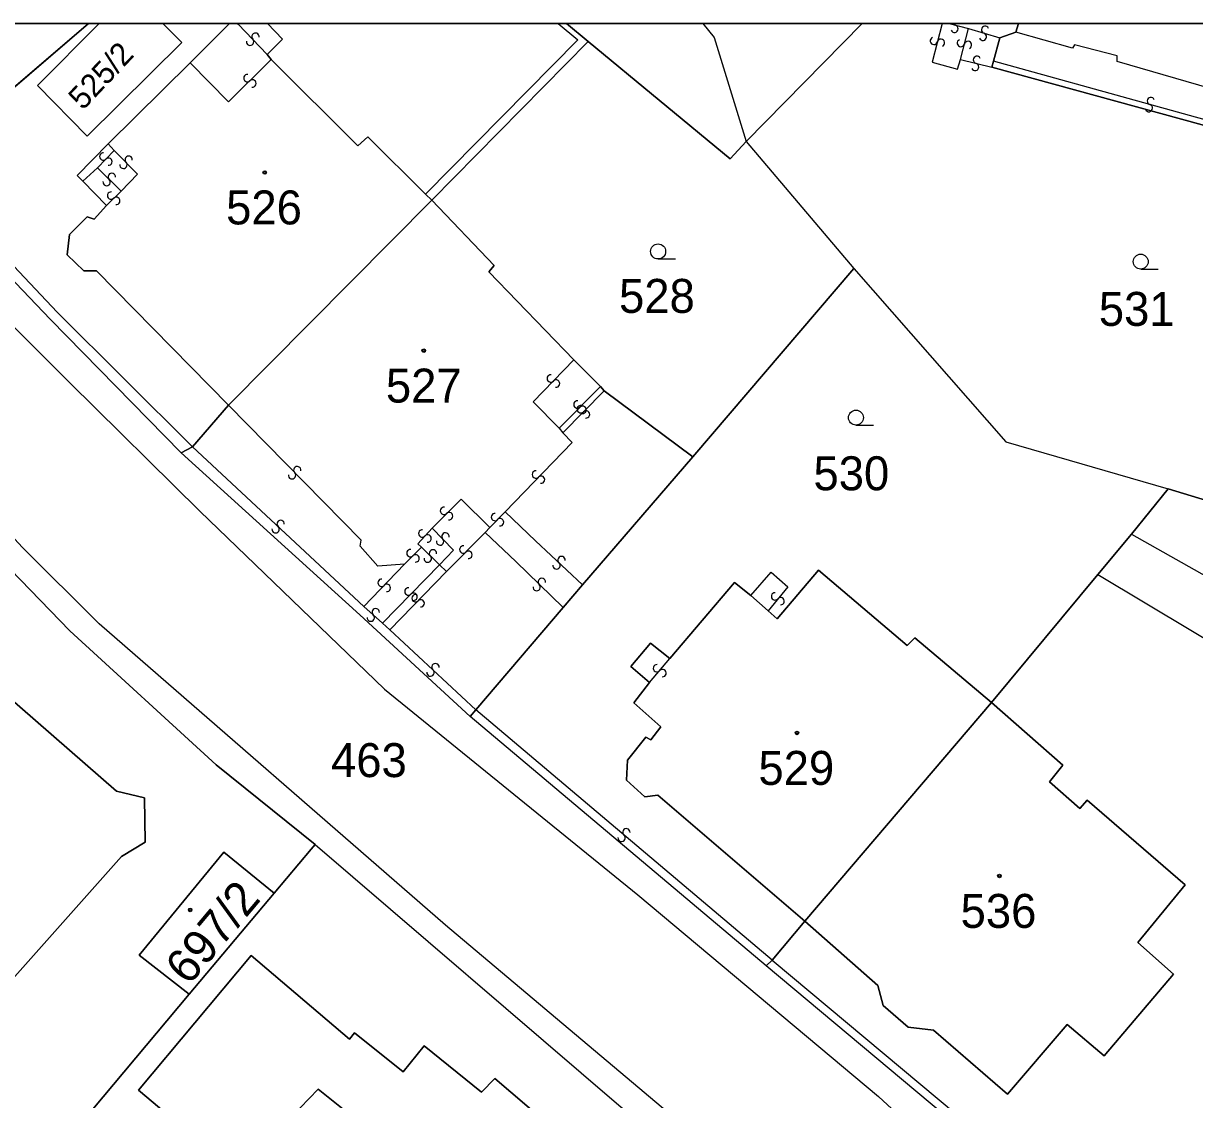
# Model space of a CAD drawing. Extents: x -600309 to -598967, y -1161267 to -1160292.
# Drawn here: x -599636.5 to -599577.8, y -1160346.2 to -1160292.3 of the extents above; entities that cross this region are included whole.
import ezdxf

# ---------------------------------------------------------------- set-up
doc = ezdxf.new("R2010")
doc.units = 0
for name, color, linetype in [('Level 1', 7, 'Continuous'), ('Level 13', 7, 'Continuous'), ('Level 3', 7, 'Continuous'), ('Level 4', 7, 'Continuous'), ('Level 5', 7, 'Continuous'), ('Level 60', 7, 'Continuous'), ('Vrstva 60', 7, 'Continuous'), ('Vrstva 63', 7, 'Continuous')]:
    doc.layers.add(name, color=color, linetype=linetype)

msp = doc.modelspace()

# ---------------------------------------------------------------- linework, layer by layer
at = {"layer": 'Level 1'}
for p, q in [((-599633.199, -1160292.347), (-599638.21, -1160296.64)), ((-599635.75, -1160295.46), (-599632.657, -1160292.347)), ((-599626.137, -1160292.347), (-599628.11, -1160294.32)), ((-599625.71, -1160292.38), (-599625.752, -1160292.347)), ((-599625.675, -1160292.347), (-599625.71, -1160292.38)), ((-599608.19, -1160293.25), (-599609.268, -1160292.347)), ((-599594.478, -1160292.347), (-599600.28, -1160298.26)), ((-599586.79, -1160292.78), (-599586.66, -1160292.347))]:
    msp.add_line(p, q, dxfattribs=at)
for points in [[(-599629.471, -1160292.347), (-599628.52, -1160293.31), (-599633.27, -1160297.99), (-599635.75, -1160295.46)], [(-599624.26, -1160293.91), (-599623.49, -1160293.13), (-599624.246, -1160292.347)], [(-599587.59, -1160293.07), (-599586.79, -1160292.78)], [(-599608.19, -1160293.25), (-599616.02, -1160301.19)], [(-599600.28, -1160298.26), (-599601.08, -1160299.13), (-599608.19, -1160293.25)], [(-599587.91, -1160294.24), (-599587.59, -1160293.07)], [(-599624.05, -1160294.16), (-599624.26, -1160293.91)], [(-599616.33, -1160300.9), (-599619.22, -1160298.02), (-599619.72, -1160298.47), (-599624.05, -1160294.16)], [(-599628.11, -1160294.32), (-599632.22, -1160298.38)], [(-599587.99, -1160294.54), (-599587.91, -1160294.24)], [(-599572.29, -1160298.85), (-599587.99, -1160294.54)], [(-599600.28, -1160298.26), (-599594.89, -1160304.62)], [(-599632.22, -1160298.38), (-599633.76, -1160299.96), (-599633.48, -1160300.25)], [(-599628.56, -1160313.84), (-599635.12, -1160307.15), (-599642.02, -1160299.92)], [(-599633.48, -1160300.25), (-599632.3, -1160301.47)], [(-599616.02, -1160301.19), (-599626.2, -1160311.46)], [(-599616.02, -1160301.19), (-599616.33, -1160300.9)], [(-599616.02, -1160301.19), (-599612.9, -1160304.46), (-599613.16, -1160304.79), (-599608.91, -1160309.19)], [(-599632.3, -1160301.47), (-599632.92, -1160302.14), (-599633.27, -1160302.03), (-599634.15, -1160302.92), (-599634.26, -1160303.93), (-599633.43, -1160304.73), (-599632.8, -1160304.74), (-599626.2, -1160311.46)], [(-599594.89, -1160304.62), (-599602.96, -1160314.04)], [(-599594.89, -1160304.62), (-599587.29, -1160313.29), (-599579.16, -1160315.65)], [(-599608.91, -1160309.19), (-599607.57, -1160310.52)], [(-599607.57, -1160310.52), (-599607.39, -1160310.74)], [(-599607.39, -1160310.74), (-599602.96, -1160314.04)], [(-599626.2, -1160311.46), (-599628, -1160313.54)], [(-599628, -1160313.54), (-599628.56, -1160313.84)], [(-599628.56, -1160313.84), (-599619.62, -1160321.95), (-599614.1, -1160327.04)], [(-599602.96, -1160314.04), (-599608.47, -1160320.45)], [(-599579.16, -1160315.65), (-599581, -1160317.92)], [(-599572.64, -1160317.63), (-599579.16, -1160315.65)], [(-599621.86, -1160333.45), (-599626.81, -1160329.46), (-599634.14, -1160322.75), (-599640.07, -1160316.64)], [(-599581, -1160317.92), (-599582.68, -1160319.93)], [(-599599.19, -1160321.75), (-599598.73, -1160322.16), (-599596.67, -1160319.72), (-599592.22, -1160323.49), (-599591.84, -1160323.1), (-599588, -1160326.34)], [(-599582.68, -1160319.93), (-599588, -1160326.34)], [(-599608.47, -1160320.45), (-599609.45, -1160321.59)], [(-599604.1, -1160324.15), (-599600.87, -1160320.34), (-599600.05, -1160320.99)], [(-599600.05, -1160320.99), (-599599.19, -1160321.75)], [(-599609.45, -1160321.59), (-599613.81, -1160326.72)], [(-599605.12, -1160325.35), (-599606.06, -1160324.54), (-599605.07, -1160323.37), (-599604.1, -1160324.15)], [(-599647.86, -1160332.77), (-599642.68, -1160326.88), (-599640.97, -1160328.28), (-599638.22, -1160325.19), (-599631.8, -1160330.78), (-599630.39, -1160331.12), (-599630.37, -1160333.34), (-599631.55, -1160334.05), (-599637.42, -1160340.67), (-599641.23, -1160337.45), (-599642.86, -1160339.21), (-599648.29, -1160334.51), (-599647.29, -1160333.33), (-599647.86, -1160332.77)], [(-599597.35, -1160337.3), (-599604.7, -1160330.98), (-599605.35, -1160331.06), (-599606.27, -1160330.24), (-599606.23, -1160329.24), (-599605.3, -1160328.08), (-599605.06, -1160328.21), (-599604.55, -1160327.56), (-599605.9, -1160326.36), (-599605.12, -1160325.35)], [(-599588, -1160326.34), (-599597.35, -1160337.3)], [(-599597.35, -1160337.3), (-599593.69, -1160340.51), (-599593.43, -1160341.52), (-599592.18, -1160342.6), (-599590.91, -1160342.75), (-599587.21, -1160345.95), (-599584.22, -1160342.46), (-599582.36, -1160344.04), (-599578.9, -1160339.94), (-599580.69, -1160338.36), (-599578.32, -1160335.47), (-599583.22, -1160331.24), (-599583.59, -1160331.66), (-599585.1, -1160330.32), (-599584.43, -1160329.48), (-599588, -1160326.34)], [(-599613.81, -1160326.72), (-599614.1, -1160327.04)], [(-599599.29, -1160339.53), (-599614.1, -1160327.04)], [(-599623.91, -1160335.89), (-599626.42, -1160333.83), (-599630.67, -1160338.99), (-599628.16, -1160340.95)], [(-599621.86, -1160333.45), (-599622.05, -1160333.68), (-599623.91, -1160335.89)], [(-599621.86, -1160333.45), (-599606.66, -1160346.5)], [(-599623.91, -1160335.89), (-599628.16, -1160340.95)], [(-599597.35, -1160337.3), (-599598.99, -1160339.24)], [(-599608.62, -1160348.79), (-599612.86, -1160345.17), (-599613.53, -1160345.86), (-599616.4, -1160343.53), (-599617.45, -1160344.84), (-599619.88, -1160342.89), (-599620.13, -1160343.2), (-599625.05, -1160339.01), (-599630.7, -1160345.76), (-599625.75, -1160349.91), (-599621.7, -1160345.71), (-599619.54, -1160347.44), (-599622.64, -1160351.29), (-599618.74, -1160354.53), (-599618.38, -1160354.25), (-599615.23, -1160356.89)], [(-599598.99, -1160339.24), (-599599.29, -1160339.53)], [(-599580.82, -1160355), (-599599.29, -1160339.53)], [(-599628.16, -1160340.95), (-599641.18, -1160356.47)]]:
    msp.add_lwpolyline(points, dxfattribs=at)
at = {"layer": 'Level 13'}
for centre, start, end in [((-599589.76, -1160292.262), 207.42059, 254.2908), ((-599624.845, -1160293.014), 350.83496, 222.93296), ((-599589.859, -1160292.617), 201.97835, 74.56835), ((-599588.433, -1160293.016), 200.82803, 73.41803), ((-599588.327, -1160292.663), 21.04248, 253.14048), ((-599625.114, -1160293.266), 170.62051, 43.21051), ((-599590.888, -1160293.223), 112.7223, 345.3123), ((-599590.532, -1160293.318), 292.93676, 165.03476), ((-599589.538, -1160293.332), 112.90244, 345.00044), ((-599589.182, -1160293.427), 292.68798, 165.27798), ((-599588.735, -1160294.171), 23.76663, 255.86463), ((-599588.824, -1160294.529), 203.55218, 76.14218), ((-599625.248, -1160295.087), 81.97019, 314.06819), ((-599624.991, -1160295.352), 261.75574, 134.34574), ((-599580.131, -1160296.587), 201.88259, 73.98059), ((-599580.03, -1160296.233), 21.66814, 254.25814), ((-599632.462, -1160299.011), 83.37782, 315.47582), ((-599632.198, -1160299.268), 263.16336, 135.75336), ((-599631.451, -1160299.429), 171.91447, 44.50447), ((-599631.188, -1160299.171), 352.12892, 224.22692), ((-599632.03, -1160300.029), 352.64797, 225.23797), ((-599632.291, -1160300.29), 172.86243, 44.96043), ((-599632.07, -1160300.969), 82.15828, 314.74828), ((-599631.811, -1160301.232), 262.37273, 134.47073), ((-599610.062, -1160310.122), 83.26531, 315.85531), ((-599609.798, -1160310.379), 263.47976, 135.57776), ((-599608.73, -1160311.429), 82.64819, 314.74619), ((-599608.561, -1160311.66), 82.57047, 315.16047), ((-599608.47, -1160311.69), 262.43374, 135.02374), ((-599608.3, -1160311.921), 262.78493, 134.88292), ((-599622.748, -1160314.712), 351.64519, 224.23519), ((-599623.013, -1160314.968), 171.85965, 43.95765), ((-599610.812, -1160314.932), 83.16631, 315.75631), ((-599610.548, -1160315.189), 263.38077, 135.47876), ((-599615.41, -1160316.749), 82.15828, 314.74828), ((-599615.151, -1160317.012), 262.37273, 134.47073), ((-599612.861, -1160317.061), 82.90234, 315.49234), ((-599623.836, -1160317.674), 174.16178, 46.75178), ((-599623.583, -1160317.406), 354.37623, 226.47423), ((-599612.599, -1160317.32), 263.11679, 135.21479), ((-599616.495, -1160317.885), 84.81247, 317.40247), ((-599616.225, -1160318.135), 265.02693, 137.12493), ((-599615.604, -1160318.287), 171.32155, 43.41955), ((-599615.337, -1160318.033), 351.1071, 223.6971), ((-599617.09, -1160318.87), 82.4973, 315.0873), ((-599615.96, -1160318.879), 353.01648, 225.11448), ((-599614.44, -1160318.69), 82.45361, 315.04361), ((-599614.18, -1160318.951), 262.66807, 134.76607), ((-599616.83, -1160319.131), 262.71176, 134.80976), ((-599616.219, -1160319.141), 172.80203, 45.39203), ((-599609.776, -1160319.484), 174.16783, 46.75783), ((-599609.523, -1160319.216), 354.38229, 226.48028), ((-599618.532, -1160320.351), 83.47444, 315.57244), ((-599618.268, -1160320.608), 263.25998, 135.84998), ((-599610.769, -1160320.571), 172.8928, 45.4828), ((-599610.51, -1160320.309), 353.10725, 225.20525), ((-599617.191, -1160320.79), 83.26636, 315.36435), ((-599616.928, -1160321.049), 263.0519, 135.6419), ((-599616.832, -1160321.121), 83.05501, 315.64501), ((-599598.841, -1160321.032), 87.63565, 320.22565), ((-599598.559, -1160321.269), 267.8501, 139.9481), ((-599618.826, -1160321.824), 355.58822, 227.68621), ((-599616.569, -1160321.38), 263.26946, 135.36746), ((-599619.073, -1160322.097), 175.37376, 47.96376), ((-599615.833, -1160324.576), 354.37141, 226.46941), ((-599604.749, -1160324.629), 87.0082, 319.10619), ((-599616.086, -1160324.844), 174.15696, 46.74696), ((-599604.47, -1160324.87), 266.79374, 139.38374), ((-599606.281, -1160332.84), 356.96701, 229.55701), ((-599606.52, -1160333.12), 177.18146, 49.27946)]:
    msp.add_arc(centre, 0.184, start, end, dxfattribs=at)
at = {"layer": 'Level 3'}
msp.add_line((-599590.128, -1160292.347), (-599589.16, -1160292.61), dxfattribs=at)
for points in [[(-599524.82, -1160413.53), (-599530.1, -1160409.12), (-599549.58, -1160392.72), (-599590.8, -1160358.17), (-599615.33, -1160337.5), (-599632.67, -1160322.41), (-599636.51, -1160318.59), (-599655.89, -1160297.57), (-599660.657, -1160292.347)], [(-599651.497, -1160292.347), (-599644.77, -1160299.72), (-599634.15, -1160310.33), (-599627.62, -1160316.76), (-599618.38, -1160325.68), (-599605.71, -1160335.98), (-599593.66, -1160346.07), (-599586.85, -1160352.37), (-599554.88, -1160379.39), (-599522.21, -1160406.42)], [(-599625.71, -1160292.38), (-599624.26, -1160293.91)], [(-599609.697, -1160292.347), (-599608.71, -1160293.17), (-599616.33, -1160300.9)], [(-599602.447, -1160292.347), (-599601.88, -1160293.05), (-599600.28, -1160298.26)], [(-599590.472, -1160292.347), (-599590.97, -1160294.28), (-599589.7, -1160294.63), (-599589.56, -1160294.16)], [(-599589.56, -1160294.16), (-599589.16, -1160292.61)], [(-599589.16, -1160292.61), (-599587.59, -1160293.07)], [(-599571.87, -1160297.11), (-599581.72, -1160294.26), (-599581.72, -1160293.97), (-599583.86, -1160293.42), (-599583.96, -1160293.59), (-599586.79, -1160292.78)], [(-599628.11, -1160294.32), (-599626.2, -1160296.28), (-599624.05, -1160294.16)], [(-599589.56, -1160294.16), (-599587.99, -1160294.54)], [(-599572.25, -1160298.58), (-599587.91, -1160294.24)], [(-599632.75, -1160299.58), (-599631.91, -1160298.71)], [(-599632.22, -1160298.38), (-599631.91, -1160298.71)], [(-599631.91, -1160298.71), (-599630.74, -1160299.89), (-599631.57, -1160300.74)], [(-599641.59, -1160299.58), (-599634.76, -1160306.8), (-599628, -1160313.54)], [(-599633.48, -1160300.25), (-599632.75, -1160299.58)], [(-599631.57, -1160300.74), (-599632.75, -1160299.58)], [(-599631.57, -1160300.74), (-599632.3, -1160301.47)], [(-599608.91, -1160309.19), (-599610.94, -1160311.3), (-599609.64, -1160312.61)], [(-599609.64, -1160312.61), (-599607.57, -1160310.52)], [(-599607.39, -1160310.74), (-599609.46, -1160312.84)], [(-599617.38, -1160319.42), (-599618.72, -1160319.52), (-599619.6, -1160318.52), (-599619.56, -1160318.22), (-599626.2, -1160311.46)], [(-599609.46, -1160312.84), (-599609, -1160313.33), (-599612.35, -1160316.8)], [(-599609.64, -1160312.61), (-599609.46, -1160312.84)], [(-599628, -1160313.54), (-599619.42, -1160321.54)], [(-599613.11, -1160317.58), (-599614.55, -1160316.16), (-599616, -1160317.61)], [(-599612.35, -1160316.8), (-599613.11, -1160317.58)], [(-599612.35, -1160316.8), (-599610.83, -1160318.25), (-599608.47, -1160320.45)], [(-599616, -1160317.61), (-599616.72, -1160318.4), (-599616.54, -1160318.57)], [(-599615.64, -1160319.45), (-599614.93, -1160318.72), (-599616, -1160317.61)], [(-599613.11, -1160317.58), (-599613.35, -1160317.84)], [(-599613.35, -1160317.84), (-599615.28, -1160319.79)], [(-599613.35, -1160317.84), (-599611.82, -1160319.28), (-599609.45, -1160321.59)], [(-599581, -1160317.92), (-599559.19, -1160330.22)], [(-599616.54, -1160318.57), (-599617.38, -1160319.42)], [(-599616.54, -1160318.57), (-599615.64, -1160319.45)], [(-599619.42, -1160321.54), (-599617.38, -1160319.42)], [(-599618.48, -1160322.38), (-599615.64, -1160319.45)], [(-599615.28, -1160319.79), (-599618.11, -1160322.71)], [(-599615.64, -1160319.45), (-599615.28, -1160319.79)], [(-599600.05, -1160320.99), (-599599.03, -1160319.82), (-599598.2, -1160320.55), (-599599.19, -1160321.75)], [(-599582.68, -1160319.93), (-599561.36, -1160332.7)], [(-599619.42, -1160321.54), (-599618.48, -1160322.38)], [(-599618.48, -1160322.38), (-599618.11, -1160322.71)], [(-599618.11, -1160322.71), (-599613.81, -1160326.72)], [(-599605.12, -1160325.35), (-599604.1, -1160324.15)], [(-599598.99, -1160339.24), (-599613.81, -1160326.72)], [(-599598.99, -1160339.24), (-599580.53, -1160354.68)]]:
    msp.add_lwpolyline(points, dxfattribs=at)
at = {"layer": 'Level 5'}
for p, q in [((-599604.69, -1160304.14), (-599603.815, -1160304.14)), ((-599580.54, -1160304.65), (-599579.665, -1160304.65)), ((-599594.79, -1160312.46), (-599593.915, -1160312.46))]:
    msp.add_line(p, q, dxfattribs=at)
for centre, radius in [((-599624.38, -1160299.81), 0.09), ((-599624.38, -1160299.81), 0.0521), ((-599604.69, -1160303.765), 0.375), ((-599580.54, -1160304.275), 0.375), ((-599616.42, -1160308.73), 0.09), ((-599616.42, -1160308.73), 0.0521), ((-599594.79, -1160312.085), 0.375), ((-599597.74, -1160327.87), 0.09), ((-599597.74, -1160327.87), 0.0521), ((-599587.61, -1160335.03), 0.09), ((-599587.61, -1160335.03), 0.0521), ((-599628.11, -1160336.73), 0.09), ((-599628.11, -1160336.73), 0.0521)]:
    msp.add_circle(centre, radius, dxfattribs=at)
at = {"layer": 'Level 60'}
for points in [[(-599601.08, -1160299.13), (-599600.28, -1160298.26), (-599594.89, -1160304.62), (-599602.96, -1160314.04), (-599607.39, -1160310.74), (-599607.57, -1160310.52), (-599608.91, -1160309.19), (-599613.16, -1160304.79), (-599612.9, -1160304.46), (-599616.02, -1160301.19), (-599608.19, -1160293.25)], [(-599628, -1160313.54), (-599626.2, -1160311.46), (-599616.02, -1160301.19), (-599612.9, -1160304.46), (-599613.16, -1160304.79), (-599608.91, -1160309.19), (-599607.57, -1160310.52), (-599607.39, -1160310.74), (-599602.96, -1160314.04), (-599608.47, -1160320.45), (-599609.45, -1160321.59), (-599613.81, -1160326.72), (-599614.1, -1160327.04), (-599619.62, -1160321.95), (-599628.56, -1160313.84)], [(-599608.47, -1160320.45), (-599602.96, -1160314.04), (-599594.89, -1160304.62), (-599587.29, -1160313.29), (-599579.16, -1160315.65), (-599581, -1160317.92), (-599582.68, -1160319.93), (-599588, -1160326.34), (-599591.84, -1160323.1), (-599592.22, -1160323.49), (-599596.67, -1160319.72), (-599598.73, -1160322.16), (-599599.19, -1160321.75), (-599600.05, -1160320.99), (-599600.87, -1160320.34), (-599604.1, -1160324.15), (-599605.07, -1160323.37), (-599606.06, -1160324.54), (-599605.12, -1160325.35), (-599605.9, -1160326.36), (-599604.55, -1160327.56), (-599605.06, -1160328.21), (-599605.3, -1160328.08), (-599606.23, -1160329.24), (-599606.27, -1160330.24), (-599605.35, -1160331.06), (-599604.7, -1160330.98), (-599597.35, -1160337.3), (-599598.99, -1160339.24), (-599599.29, -1160339.53), (-599614.1, -1160327.04), (-599613.81, -1160326.72), (-599609.45, -1160321.59)], [(-599626.81, -1160329.46), (-599621.86, -1160333.45), (-599622.05, -1160333.68), (-599623.91, -1160335.89), (-599626.42, -1160333.83), (-599630.67, -1160338.99), (-599628.16, -1160340.95), (-599641.18, -1160356.47), (-599660.58, -1160340.22), (-599658.31, -1160337.58), (-599653.33, -1160331.81), (-599640.35, -1160316.74), (-599640.07, -1160316.64), (-599634.14, -1160322.75)], [(-599597.35, -1160337.3), (-599604.7, -1160330.98), (-599605.35, -1160331.06), (-599606.27, -1160330.24), (-599606.23, -1160329.24), (-599605.3, -1160328.08), (-599605.06, -1160328.21), (-599604.55, -1160327.56), (-599605.9, -1160326.36), (-599605.12, -1160325.35), (-599606.06, -1160324.54), (-599605.07, -1160323.37), (-599604.1, -1160324.15), (-599600.87, -1160320.34), (-599600.05, -1160320.99), (-599599.19, -1160321.75), (-599598.73, -1160322.16), (-599596.67, -1160319.72), (-599592.22, -1160323.49), (-599591.84, -1160323.1), (-599588, -1160326.34)], [(-599647.86, -1160332.77), (-599642.68, -1160326.88), (-599640.97, -1160328.28), (-599638.22, -1160325.19), (-599631.8, -1160330.78), (-599630.39, -1160331.12), (-599630.37, -1160333.34), (-599631.55, -1160334.05), (-599637.42, -1160340.67), (-599641.23, -1160337.45), (-599642.86, -1160339.21), (-599648.29, -1160334.51), (-599647.29, -1160333.33)], [(-599642.68, -1160326.88), (-599647.86, -1160332.77), (-599647.29, -1160333.33), (-599648.29, -1160334.51), (-599642.86, -1160339.21), (-599641.23, -1160337.45), (-599637.42, -1160340.67), (-599631.55, -1160334.05), (-599630.37, -1160333.34), (-599630.39, -1160331.12), (-599631.8, -1160330.78), (-599638.22, -1160325.19), (-599640.97, -1160328.28)], [(-599597.35, -1160337.3), (-599588, -1160326.34), (-599584.43, -1160329.48), (-599585.1, -1160330.32), (-599583.59, -1160331.66), (-599583.22, -1160331.24), (-599578.32, -1160335.47), (-599580.69, -1160338.36), (-599578.9, -1160339.94), (-599582.36, -1160344.04), (-599584.22, -1160342.46), (-599587.21, -1160345.95), (-599590.91, -1160342.75), (-599592.18, -1160342.6), (-599593.43, -1160341.52), (-599593.69, -1160340.51)], [(-599623.91, -1160335.89), (-599628.16, -1160340.95), (-599630.67, -1160338.99), (-599626.42, -1160333.83)], [(-599608.62, -1160348.79), (-599615.23, -1160356.89), (-599618.38, -1160354.25), (-599618.74, -1160354.53), (-599622.64, -1160351.29), (-599619.54, -1160347.44), (-599621.7, -1160345.71), (-599625.75, -1160349.91), (-599630.7, -1160345.76), (-599625.05, -1160339.01), (-599620.13, -1160343.2), (-599619.88, -1160342.89), (-599617.45, -1160344.84), (-599616.4, -1160343.53), (-599613.53, -1160345.86), (-599612.86, -1160345.17)]]:
    msp.add_lwpolyline(points, close=True, dxfattribs=at)
for points in [[(-599580.82, -1160355), (-599599.29, -1160339.53), (-599598.99, -1160339.24), (-599597.35, -1160337.3), (-599593.69, -1160340.51), (-599593.43, -1160341.52), (-599592.18, -1160342.6), (-599590.91, -1160342.75), (-599587.21, -1160345.95), (-599584.22, -1160342.46), (-599582.36, -1160344.04), (-599578.9, -1160339.94), (-599580.69, -1160338.36), (-599578.32, -1160335.47), (-599583.22, -1160331.24), (-599583.59, -1160331.66), (-599585.1, -1160330.32), (-599584.43, -1160329.48), (-599588, -1160326.34), (-599582.68, -1160319.93), (-599581, -1160317.92), (-599579.16, -1160315.65), (-599572.64, -1160317.63)], [(-599641.18, -1160356.47), (-599628.16, -1160340.95), (-599623.91, -1160335.89), (-599622.05, -1160333.68), (-599621.86, -1160333.45), (-599606.66, -1160346.5)], [(-599608.62, -1160348.79), (-599612.86, -1160345.17), (-599613.53, -1160345.86), (-599616.4, -1160343.53), (-599617.45, -1160344.84), (-599619.88, -1160342.89), (-599620.13, -1160343.2), (-599625.05, -1160339.01), (-599630.7, -1160345.76), (-599625.75, -1160349.91), (-599621.7, -1160345.71), (-599619.54, -1160347.44)]]:
    msp.add_lwpolyline(points, dxfattribs=at)
at = {"layer": 'Vrstva 60'}
for points in [[(-599568.06, -1160365.99), (-599580.82, -1160355), (-599599.29, -1160339.53), (-599614.1, -1160327.04), (-599619.62, -1160321.95), (-599628.56, -1160313.84), (-599635.12, -1160307.15), (-599642.02, -1160299.92), (-599648.854, -1160292.347), (-599662.269, -1160292.347), (-599657.14, -1160298.06), (-599650.91, -1160305.2), (-599640.07, -1160316.64), (-599634.14, -1160322.75), (-599626.81, -1160329.46), (-599621.86, -1160333.45), (-599606.66, -1160346.5), (-599591.35, -1160359.41), (-599579.58, -1160369.45), (-599576.05, -1160372.29)], [(-599642.02, -1160299.92), (-599635.12, -1160307.15), (-599628.56, -1160313.84), (-599628, -1160313.54), (-599626.2, -1160311.46), (-599632.8, -1160304.74), (-599633.43, -1160304.73), (-599634.26, -1160303.93), (-599634.15, -1160302.92), (-599633.27, -1160302.03), (-599632.92, -1160302.14), (-599632.3, -1160301.47), (-599633.48, -1160300.25), (-599633.76, -1160299.96), (-599632.22, -1160298.38), (-599628.11, -1160294.32), (-599626.137, -1160292.347), (-599629.471, -1160292.347), (-599628.52, -1160293.31), (-599633.27, -1160297.99), (-599635.75, -1160295.46), (-599632.657, -1160292.347), (-599633.199, -1160292.347), (-599638.21, -1160296.64)]]:
    msp.add_lwpolyline(points, dxfattribs=at)
for points in [[(-599633.199, -1160292.347), (-599648.854, -1160292.347), (-599642.02, -1160299.92), (-599641.59, -1160299.58), (-599638.21, -1160296.64)], [(-599629.471, -1160292.347), (-599632.657, -1160292.347), (-599635.75, -1160295.46), (-599633.27, -1160297.99), (-599628.52, -1160293.31)], [(-599624.246, -1160292.347), (-599625.675, -1160292.347), (-599625.71, -1160292.38), (-599625.752, -1160292.347), (-599626.137, -1160292.347), (-599628.11, -1160294.32), (-599632.22, -1160298.38), (-599633.76, -1160299.96), (-599633.48, -1160300.25), (-599632.3, -1160301.47), (-599632.92, -1160302.14), (-599633.27, -1160302.03), (-599634.15, -1160302.92), (-599634.26, -1160303.93), (-599633.43, -1160304.73), (-599632.8, -1160304.74), (-599626.2, -1160311.46), (-599616.02, -1160301.19), (-599616.33, -1160300.9), (-599619.22, -1160298.02), (-599619.72, -1160298.47), (-599624.05, -1160294.16), (-599624.26, -1160293.91), (-599623.49, -1160293.13)], [(-599625.752, -1160292.347), (-599625.71, -1160292.38), (-599625.675, -1160292.347)], [(-599609.268, -1160292.347), (-599624.246, -1160292.347), (-599623.49, -1160293.13), (-599624.26, -1160293.91), (-599624.05, -1160294.16), (-599619.72, -1160298.47), (-599619.22, -1160298.02), (-599616.33, -1160300.9), (-599616.02, -1160301.19), (-599608.19, -1160293.25)], [(-599594.478, -1160292.347), (-599609.268, -1160292.347), (-599608.19, -1160293.25), (-599601.08, -1160299.13), (-599600.28, -1160298.26)], [(-599565.405, -1160292.347), (-599567.196, -1160292.347), (-599566.69, -1160292.49), (-599568.13, -1160297.7), (-599571.76, -1160296.73), (-599571.87, -1160297.11), (-599572.25, -1160298.58), (-599572.29, -1160298.85), (-599587.99, -1160294.54), (-599587.91, -1160294.24), (-599587.59, -1160293.07), (-599586.79, -1160292.78), (-599586.66, -1160292.347), (-599594.478, -1160292.347), (-599600.28, -1160298.26), (-599594.89, -1160304.62), (-599587.29, -1160313.29), (-599579.16, -1160315.65), (-599572.64, -1160317.63), (-599569.74, -1160307.69), (-599569.63, -1160307.17), (-599567.64, -1160300.06), (-599567.51, -1160299.71), (-599567.3, -1160298.95)], [(-599567.196, -1160292.347), (-599586.66, -1160292.347), (-599586.79, -1160292.78), (-599587.59, -1160293.07), (-599587.91, -1160294.24), (-599587.99, -1160294.54), (-599572.29, -1160298.85), (-599572.25, -1160298.58), (-599571.87, -1160297.11), (-599571.76, -1160296.73), (-599568.13, -1160297.7), (-599566.69, -1160292.49)]]:
    msp.add_lwpolyline(points, close=True, dxfattribs=at)
at = {"layer": 'Vrstva 63'}
msp.add_lwpolyline([(-600308.541, -1160292.347), (-598967.108, -1160292.347), (-598967.108, -1161267.031), (-600308.541, -1161267.031)], close=True, dxfattribs=at)

# ---------------------------------------------------------------- texts
at = {"layer": 'Level 4'}
for s, height, rotation, p in [('525/2', 1.14, 46.73565, (-599633.481, -1160296.734)), ('697/2', 1.7, 50.00004, (-599628.18, -1160340.56))]:
    msp.add_text(s, height=height, rotation=rotation, dxfattribs=at).set_placement(p)
for s, p in [('526', (-599626.311, -1160302.41)), ('528', (-599606.648, -1160306.84)), ('531', (-599582.635, -1160307.49)), ('527', (-599618.315, -1160311.33)), ('530', (-599596.916, -1160315.72)), ('463', (-599621.061, -1160330.08)), ('529', (-599599.671, -1160330.47)), ('536', (-599589.552, -1160337.63))]:
    msp.add_text(s, height=1.7, dxfattribs=at).set_placement(p)

doc.saveas('drawing.dxf')
